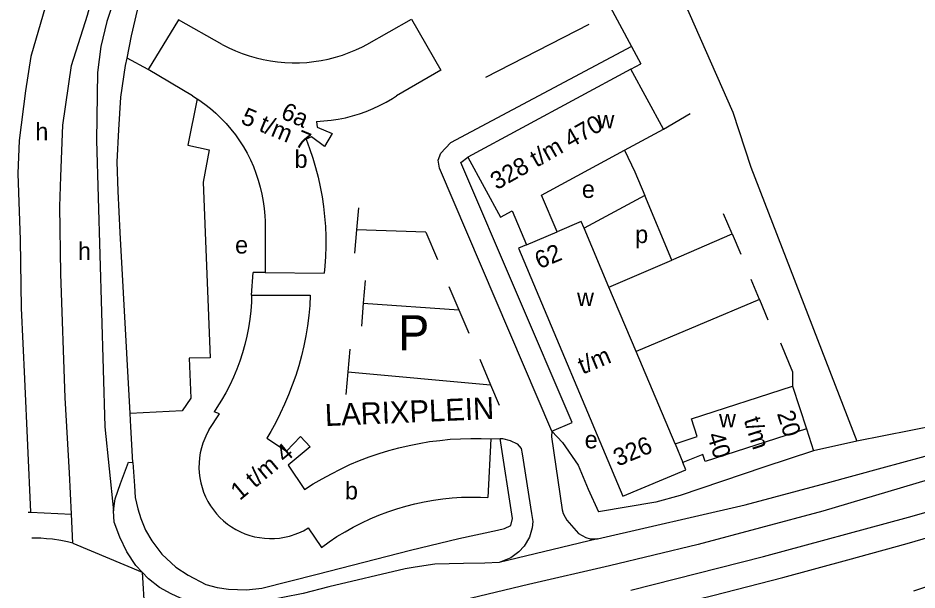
# Model space of a CAD drawing. Extents: x 159261 to 160849, y 382514 to 384534.
# Drawn here: x 159260.7 to 159465.8, y 384011.2 to 384141.6 of the extents above; entities that cross this region are included whole.
import ezdxf

# ---------------------------------------------------------------- set-up
doc = ezdxf.new("R2010")
doc.units = 0
for name, color, linetype in [('BLT_Basislijn', 7, 'Continuous'), ('BLT_Bebouwing', 7, 'Continuous'), ('BLT_Centroide', 7, 'Continuous'), ('BLT_Huisnummer_reeks', 7, 'Continuous'), ('BLT_Onderverdeling_panden', 7, 'Continuous'), ('BLT_Straatnaam', 7, 'Continuous'), ('BLT_Tekst_parkeren', 7, 'Continuous'), ('BLT_Vlakafsluiter', 7, 'Continuous')]:
    doc.layers.add(name, color=color, linetype=linetype)

msp = doc.modelspace()

# ---------------------------------------------------------------- linework, layer by layer
at = {"layer": 'BLT_Basislijn'}
for p, q in [((159393.92, 384147.72), (159400.69, 384135.11)), ((159412.64, 384145.43), (159423.8, 384120.14)), ((159390.97, 384140.16), (159367.37, 384128.02)), ((159400.69, 384135.11), (159359.38, 384113.11)), ((159400.69, 384135.11), (159402.83, 384131.13)), ((159290.43, 384129.85), (159285.6, 384132.43)), ((159400.56, 384129.98), (159402.83, 384131.13)), ((159407.99, 384116.25), (159414.03, 384119.81)), ((159403.7, 384101.11), (159389.87, 384093.67)), ((159338.39, 384098.33), (159337.96, 384093.28)), ((159423.63, 384092.37), (159421.63, 384096.99)), ((159337.96, 384093.28), (159337.51, 384087.99)), ((159353.79, 384092.74), (159337.96, 384093.28)), ((159353.79, 384092.74), (159356.42, 384086.54)), ((159409.83, 384086.36), (159423.63, 384092.37)), ((159423.63, 384092.37), (159425.64, 384087.75)), ((159314, 384078.44), (159314.38, 384083.57)), ((159317.08, 384083.57), (159314.38, 384083.57)), ((159339.93, 384081.72), (159339.49, 384076.55)), ((159429.86, 384077.4), (159427.95, 384081.99)), ((159359.02, 384080.4), (159361.27, 384075.1)), ((159339.49, 384076.55), (159339.05, 384071.38)), ((159339.49, 384076.55), (159361.27, 384075.1)), ((159429.86, 384077.4), (159401.73, 384065.56)), ((159429.86, 384077.4), (159431.77, 384072.8)), ((159361.27, 384075.1), (159363.53, 384069.76)), ((159336.41, 384066.1), (159335.97, 384060.93)), ((159366.05, 384063.8), (159368.52, 384057.97)), ((159335.97, 384060.93), (159335.53, 384055.76)), ((159335.97, 384060.93), (159368.52, 384057.97)), ((159368.52, 384057.97), (159370.49, 384053.32)), ((159286.45, 384048.42), (159286.28, 384051.46)), ((159478.01, 384050.27), (159452.11, 384045.11)), ((159440.58, 384047.92), (159442.22, 384042.94)), ((159368.61, 384045.65), (159370.74, 384045.7)), ((159452.11, 384045.11), (159442.22, 384042.94)), ((159285.95, 384040.35), (159286.89, 384040.25)), ((159263.07, 384028.97), (159263.59, 384028.94)), ((159263.59, 384028.94), (159272.89, 384028.5))]:
    msp.add_line(p, q, dxfattribs=at)
for points in [[(159293.33, 384199.79), (159287.73, 384191.26), (159281.88, 384181.03), (159277.99, 384173.48), (159274.34, 384165.19), (159270.68, 384155.69), (159267.52, 384146.19), (159263.62, 384132.8), (159262.41, 384125), (159260.96, 384113.68), (159260.71, 384106.13), (159261.2, 384091.02), (159261.44, 384075.43), (159262.17, 384059.36), (159263.59, 384028.94)], [(159272.89, 384028.5), (159272.46, 384037.91), (159271.46, 384055.02), (159270.49, 384083.28), (159270.25, 384098.62), (159270.49, 384105.44), (159270.98, 384117.14), (159272.93, 384130.78), (159276.58, 384142.23), (159278.02, 384147.54), (159279.97, 384153.38), (159283.38, 384161.91), (159287.03, 384170.68), (159291.9, 384179.45), (159298.44, 384191.09)], [(159302.72, 384188.52), (159295.84, 384176.57), (159289.94, 384164.77), (159285.25, 384153.75), (159283.13, 384147.38), (159281.01, 384140.78), (159279.59, 384135.12), (159278.89, 384129.22), (159278.66, 384113.75), (159280.55, 384048.41)], [(159285.6, 384132.43), (159286.6, 384137.51), (159287.94, 384143.36), (159289.4, 384149.33), (159290.37, 384151.98)], [(159286.28, 384051.46), (159284.04, 384092.69), (159283.57, 384102.13), (159283.33, 384108.83), (159283.69, 384116.13), (159284.18, 384123.56), (159285.27, 384130.75), (159285.6, 384132.43)], [(159301.56, 384123.21), (159299.45, 384112.58), (159304.29, 384111.55), (159302.94, 384104.19), (159304.57, 384064.12), (159299.76, 384064.03), (159300.11, 384054.89), (159298.19, 384052.01), (159286.28, 384051.46)], [(159423.8, 384120.14), (159427.91, 384107.62), (159452.11, 384045.11)], [(159382.52, 384047.41), (159356.86, 384107.37), (159356.6, 384109.17), (159357.19, 384110.8), (159359.38, 384113.11)], [(159399.08, 384111.44), (159401.43, 384106.56), (159403.7, 384101.11)], [(159382.52, 384047.41), (159387.12, 384049.38), (159361.73, 384108.69), (159363.37, 384109.91)], [(159395.52, 384080.27), (159409.86, 384086.38), (159403.7, 384101.11)], [(159392.95, 384022.82), (159426.63, 384030.63), (159445.1, 384035.55), (159457.85, 384039.04), (159466.83, 384041.51), (159484.02, 384046.33), (159513.9, 384055.52), (159604.25, 384085.25)], [(159602.13, 384078.79), (159507.21, 384047.88), (159444.34, 384029.19), (159415.89, 384021.58), (159395.66, 384016.72)], [(159434.67, 384067.55), (159437.43, 384060.92), (159437.38, 384057.65)], [(159400.56, 384011.12), (159430.81, 384018.83), (159463.86, 384027.76), (159481.81, 384032.92), (159500, 384038.2), (159533.17, 384048.93)], [(159286.89, 384040.25), (159286.45, 384048.42)], [(159382.52, 384047.41), (159382.45, 384046.11), (159384.84, 384029.5), (159385.1, 384028.65), (159385.58, 384027.8), (159385.95, 384027.11), (159388.6, 384024.04), (159390.25, 384023.14), (159391.25, 384022.82), (159392.95, 384022.82)], [(159382.52, 384047.41), (159384.93, 384044.83), (159388.49, 384039.67), (159390.81, 384034.14), (159393.11, 384029)], [(159370.1, 384024.8), (159371.7, 384025.2), (159373.16, 384025.87), (159373.56, 384027.46), (159370.74, 384045.7)], [(159370.74, 384045.7), (159371.25, 384045.71), (159372.98, 384045.31), (159374.58, 384044.51), (159375.51, 384043.44), (159375.77, 384042.24), (159377.9, 384028.66), (159378.17, 384026.79), (159378.04, 384025.33), (159377.37, 384023.2), (159376.17, 384021.2), (159374.97, 384019.87), (159373.11, 384018.53), (159370.45, 384017.47)], [(159442.22, 384042.94), (159430.88, 384039.22), (159411.76, 384032.72), (159406.23, 384031.23), (159393.11, 384029)], [(159282.5, 384029.2), (159282.9, 384031.99), (159284.09, 384035.46), (159285.95, 384040.35)], [(159286.89, 384040.25), (159287.29, 384034.92), (159287.42, 384032.26), (159288.09, 384029.73), (159288.75, 384027.46), (159289.82, 384024.8), (159291.28, 384022.4), (159293.55, 384019.34), (159296.74, 384016.41), (159299.54, 384014.54), (159303.53, 384012.41), (159306.19, 384011.75), (159308.72, 384011.35), (159312.85, 384011.21), (159316.31, 384011.61), (159328.96, 384014.81), (159350.26, 384020.27), (159361.31, 384022.93), (159370.1, 384024.8)], [(159394.93, 384004), (159400.56, 384005.37), (159419.25, 384009.94), (159435.2, 384014.04), (159450.04, 384018.03), (159463.6, 384021.81), (159479.46, 384026.45), (159493.27, 384030.61), (159508.35, 384035.3), (159517.69, 384038.25), (159519.24, 384038.71)], [(159273.19, 384021.83), (159272.89, 384028.5)], [(159282.63, 384026.67), (159282.5, 384029.2)], [(159289.02, 384015.28), (159287.56, 384016.81), (159285.56, 384019.87), (159283.96, 384023.2), (159282.63, 384026.67)], [(159273.19, 384021.83), (159272, 384022.16), (159270.46, 384022.45), (159268.58, 384022.78), (159267.22, 384022.89), (159265.93, 384022.98), (159264.92, 384022.98), (159263.87, 384022.98)], [(159370.45, 384017.47), (159367.25, 384017.33), (159362.33, 384017.2), (159355.8, 384017.07), (159351.33, 384016.41), (159349.06, 384016.01), (159331.62, 384011.88), (159325.76, 384010.41), (159321.11, 384009.48), (159316.45, 384008.55), (159312.85, 384008.15), (159309.39, 384008.02), (159306.06, 384008.02), (159302.47, 384008.28), (159300.34, 384008.55), (159297.81, 384009.35), (159295.68, 384010.28), (159293.01, 384011.75), (159290.48, 384013.74), (159289.07, 384015.22)], [(159395.66, 384016.72), (159377.21, 384012.42), (159356.57, 384007.49), (159324.43, 383999.94)], [(159289.07, 384015.22), (159289.02, 384015.28)]]:
    msp.add_lwpolyline(points, dxfattribs=at)
at = {"layer": 'BLT_Bebouwing'}
for p, q in [((159297.32, 384141.19), (159290.43, 384129.85)), ((159307.32, 384135.56), (159297.32, 384141.19)), ((159340.33, 384135.58), (159350.46, 384141.34)), ((159350.46, 384141.34), (159357.2, 384129.7)), ((159300.56, 384123.85), (159290.43, 384129.85)), ((159357.2, 384129.7), (159347.06, 384123.88)), ((159400.56, 384129.98), (159363.37, 384109.91)), ((159407.99, 384116.25), (159400.56, 384129.98)), ((159300.56, 384123.85), (159301.56, 384123.21)), ((159399.08, 384111.44), (159407.99, 384116.25)), ((159317.08, 384095.28), (159317.08, 384083.57)), ((159395.52, 384080.27), (159389.87, 384093.67)), ((159317.08, 384083.57), (159330.58, 384083.42)), ((159401.73, 384065.56), (159395.52, 384080.27)), ((159314, 384078.44), (159327.4, 384078.39)), ((159410.61, 384044.53), (159401.73, 384065.56)), ((159437.38, 384057.65), (159440.58, 384047.92)), ((159368.61, 384045.65), (159367.89, 384032.29)), ((159326.94, 384025.33), (159329.93, 384020.91)), ((159465.07, 384011.02), (159475.28, 384014.34))]:
    msp.add_line(p, q, dxfattribs=at)
for points in [[(159307.32, 384135.56), (159308.8, 384134.81), (159310.32, 384134.12), (159311.86, 384133.51), (159313.44, 384132.97), (159315.04, 384132.51), (159316.65, 384132.13), (159318.29, 384131.82), (159319.94, 384131.6), (159321.59, 384131.45), (159323.26, 384131.39), (159324.92, 384131.4), (159326.58, 384131.49), (159328.23, 384131.67), (159329.88, 384131.92), (159331.51, 384132.25), (159333.12, 384132.66), (159334.71, 384133.14), (159336.28, 384133.71), (159337.81, 384134.34), (159339.32, 384135.05), (159340.33, 384135.58)], [(159301.56, 384123.21), (159301.96, 384122.95), (159303.31, 384121.99), (159304.61, 384120.96), (159305.86, 384119.88), (159307.06, 384118.73), (159308.21, 384117.52), (159309.29, 384116.27), (159310.31, 384114.96), (159311.27, 384113.6), (159312.15, 384112.2), (159312.98, 384110.76), (159313.73, 384109.28), (159314.41, 384107.77), (159315.01, 384106.22), (159315.54, 384104.65), (159316, 384103.05), (159316.37, 384101.44), (159316.67, 384099.8), (159316.89, 384098.16), (159317.03, 384096.51), (159317.08, 384095.28)], [(159328.81, 384118.04), (159330.47, 384118.13), (159332.13, 384118.3), (159333.77, 384118.55), (159335.4, 384118.87), (159337.02, 384119.27), (159338.61, 384119.76), (159340.18, 384120.31), (159341.71, 384120.94), (159343.22, 384121.65), (159344.69, 384122.42), (159346.12, 384123.27), (159347.06, 384123.88)], [(159328.81, 384118.04), (159328.95, 384116.74), (159332.35, 384115.26), (159330.66, 384112.29), (159327.66, 384114.52), (159326.45, 384113.95)], [(159326.45, 384113.95), (159327.24, 384111.82), (159327.96, 384109.67), (159328.61, 384107.49), (159329.18, 384105.29), (159329.67, 384103.08), (159330.08, 384100.84), (159330.41, 384098.6), (159330.66, 384096.34), (159330.84, 384094.08), (159330.93, 384091.8), (159330.94, 384089.53), (159330.88, 384087.26), (159330.73, 384085), (159330.58, 384083.42)], [(159383.73, 384092.89), (159380.12, 384101.21), (159399.08, 384111.44)], [(159363.37, 384109.91), (159370.79, 384096.17), (159373.48, 384097.62), (159376.75, 384089.92)], [(159389.87, 384093.67), (159389.22, 384095.21), (159383.73, 384092.89)], [(159376.75, 384089.92), (159374.87, 384089.12), (159398.71, 384032.57), (159413.08, 384038.62), (159412.4, 384040.23)], [(159314, 384078.44), (159313.96, 384076.83), (159313.81, 384074.87), (159313.59, 384072.91), (159313.3, 384070.97), (159312.92, 384069.04), (159312.46, 384067.13), (159311.93, 384065.23), (159311.32, 384063.36), (159310.63, 384061.52), (159309.87, 384059.7), (159309.04, 384057.92), (159308.13, 384056.18), (159307.16, 384054.47), (159306.11, 384052.8), (159305.47, 384051.84)], [(159327.4, 384078.39), (159327.26, 384076.06), (159327.04, 384073.74), (159326.74, 384071.42), (159326.36, 384069.12), (159325.9, 384066.83), (159325.37, 384064.56), (159324.76, 384062.31), (159324.07, 384060.08), (159323.3, 384057.88), (159322.46, 384055.7), (159321.55, 384053.55), (159320.56, 384051.44), (159319.5, 384049.36), (159318.37, 384047.32), (159317.48, 384045.81)], [(159410.61, 384044.53), (159415.66, 384046.15), (159414.35, 384050.2), (159437.38, 384057.65)], [(159304.36, 384047.78), (159306.71, 384051.38), (159305.47, 384051.84)], [(159304.36, 384047.78), (159303.8, 384046.78), (159303.31, 384045.75), (159302.9, 384044.68), (159302.56, 384043.59), (159302.3, 384042.47), (159302.12, 384041.34), (159302.02, 384040.2), (159302, 384039.05), (159302.06, 384037.91), (159302.19, 384036.77), (159302.41, 384035.65), (159302.7, 384034.54), (159303.07, 384033.46), (159303.52, 384032.41), (159304.04, 384031.39), (159304.63, 384030.4), (159305.28, 384029.46), (159306, 384028.57), (159306.78, 384027.74), (159307.62, 384026.95), (159308.51, 384026.23), (159309.44, 384025.57), (159310.42, 384024.98), (159311.44, 384024.46), (159312.5, 384024.01), (159313.58, 384023.64), (159314.68, 384023.34), (159315.81, 384023.12), (159316.94, 384022.98), (159318.09, 384022.92), (159319.23, 384022.94), (159320.37, 384023.04), (159321.5, 384023.22), (159322.62, 384023.48), (159323.33, 384023.69)], [(159440.58, 384047.92), (159417.49, 384040.5), (159416.98, 384042.05), (159412.4, 384040.23)], [(159317.48, 384045.81), (159321.99, 384042.87), (159325.2, 384046.19), (159327.38, 384043.83), (159322.34, 384039.64), (159326.1, 384034.09)], [(159326.1, 384034.09), (159328.09, 384035.36), (159330.12, 384036.57), (159332.2, 384037.71), (159334.31, 384038.77), (159336.45, 384039.77), (159338.63, 384040.69), (159340.84, 384041.54), (159343.08, 384042.31), (159345.34, 384043), (159347.62, 384043.62), (159349.92, 384044.16), (159352.24, 384044.62), (159354.57, 384045.01), (159356.92, 384045.31), (159359.27, 384045.54), (159361.63, 384045.68), (159363.99, 384045.75), (159366.36, 384045.74), (159368.61, 384045.65)], [(159329.93, 384020.91), (159331.68, 384022.16), (159333.48, 384023.35), (159335.32, 384024.47), (159337.2, 384025.52), (159339.12, 384026.51), (159341.07, 384027.41), (159343.06, 384028.25), (159345.08, 384029.01), (159347.12, 384029.7), (159349.18, 384030.31), (159351.27, 384030.84), (159353.38, 384031.3), (159355.5, 384031.67), (159357.63, 384031.97), (159359.78, 384032.19), (159361.93, 384032.33), (159364.08, 384032.38), (159366.23, 384032.36), (159367.89, 384032.29)], [(159323.33, 384023.69), (159323.71, 384023.81), (159324.78, 384024.22), (159325.82, 384024.7), (159326.82, 384025.26), (159326.94, 384025.33)]]:
    msp.add_lwpolyline(points, dxfattribs=at)
at = {"layer": 'BLT_Onderverdeling_panden'}
for p, q in [((159376.75, 384089.92), (159383.73, 384092.89)), ((159410.61, 384044.53), (159412.4, 384040.23))]:
    msp.add_line(p, q, dxfattribs=at)
at = {"layer": 'BLT_Vlakafsluiter'}
for p, q in [((159280.55, 384048.41), (159282.5, 384029.2)), ((159392.95, 384022.82), (159370.45, 384017.47)), ((159273.19, 384021.83), (159289.02, 384015.28)), ((159289.02, 384015.28), (159289.82, 384002.36)), ((159289.07, 384015.22), (159289.86, 384002.43))]:
    msp.add_line(p, q, dxfattribs=at)

# ---------------------------------------------------------------- texts
at = {"layer": 'BLT_Centroide'}
for s, p in [('w', (159392.9, 384116.43)), ('h', (159264.67, 384113.71)), ('b', (159323.81, 384107.44)), ('e', (159389.35, 384100.58)), ('p', (159401.51, 384090.29)), ('h', (159274.38, 384086.44)), ('e', (159310.24, 384087.9)), ('w', (159388.25, 384075.94)), ('w', (159420.64, 384048.28)), ('e', (159389.99, 384043.48)), ('b', (159335.3, 384031.84))]:
    msp.add_text(s, height=4, dxfattribs=at).set_placement(p)
at = {"layer": 'BLT_Huisnummer_reeks'}
for s, rotation, p in [('5 t/m 7', 337.38, (159311.32, 384117.67)), ('6a', 336.6756, (159320.42, 384118.85)), ('328 t/m 470', 29.5803, (159369.93, 384102.31)), ('62', 22.5803, (159379.65, 384084.3)), ('t/m', 22.5803, (159389.51, 384060.29)), ('20', 287.5803, (159433.82, 384051.44)), ('t/m', 287.5803, (159426.26, 384049.96)), ('326', 22.5803, (159397.54, 384039.29)), ('40', 287.5803, (159417.87, 384046.48)), ('1 t/m 4', 39.7597, (159311.3, 384031.46))]:
    msp.add_text(s, height=4, rotation=rotation, dxfattribs=at).set_placement(p)
at = {"layer": 'BLT_Straatnaam'}
msp.add_text('LARIXPLEIN', height=5, rotation=2.4459, dxfattribs=at).set_placement((159330.82, 384048.55))
at = {"layer": 'BLT_Tekst_parkeren'}
msp.add_text('P', height=8, dxfattribs=at).set_placement((159347.42, 384065.85))

doc.saveas('drawing.dxf')
